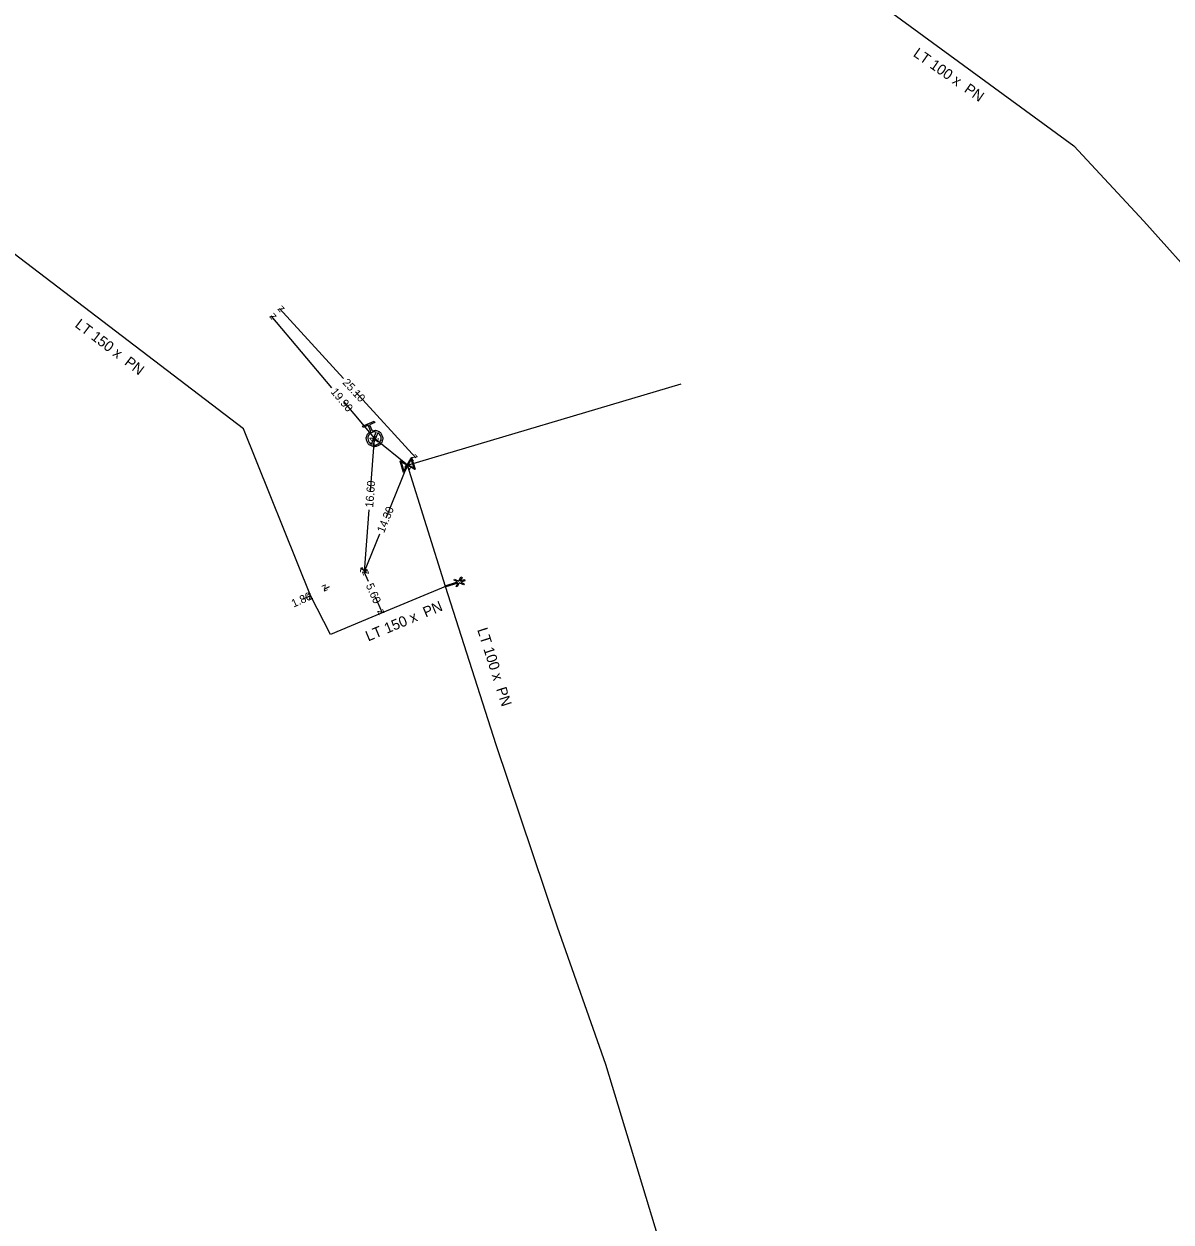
# Model space of a CAD drawing. Extents: x -643544 to -637295, y -1119190 to -1111715.
# Drawn here: x -642279.4 to -642137, y -1114373.2 to -1114224.3 of the extents above; entities that cross this region are included whole.
import ezdxf

# ---------------------------------------------------------------- set-up
doc = ezdxf.new("R2010")
doc.units = 0
for name, color, linetype in [('Default', 7, 'Continuous'), ('VP Hydrant', 7, 'Continuous'), ('VP Kótování', 7, 'Continuous'), ('VP Přípojka', 7, 'Continuous'), ('VP Změna profilu potrubí', 7, 'Continuous'), ('VP Řad', 7, 'Continuous'), ('VP Řad - popis', 7, 'Continuous'), ('VP Šoupě', 7, 'Continuous')]:
    doc.layers.add(name, color=color, linetype=linetype)

msp = doc.modelspace()

# ---------------------------------------------------------------- linework, layer by layer
at = {"layer": 'Default'}
for points in [[(-642236.19, -1114274.87), (-642235.85, -1114274.75), (-642235.51, -1114274.89), (-642235.13, -1114275.05), (-642234.97, -1114275.43), (-642234.81, -1114275.82), (-642234.96, -1114276.2), (-642235.12, -1114276.58), (-642235.5, -1114276.74), (-642235.88, -1114276.9), (-642236.27, -1114276.75), (-642236.65, -1114276.59), (-642236.81, -1114276.21), (-642236.97, -1114275.83), (-642236.82, -1114275.44), (-642236.68, -1114275.1), (-642236.36, -1114274.94)], [(-642235.67, -1114275.04), (-642235.94, -1114274.96), (-642236.21, -1114275.07), (-642236.52, -1114275.2), (-642236.65, -1114275.51), (-642236.77, -1114275.82), (-642236.64, -1114276.13), (-642236.53, -1114276.4), (-642236.28, -1114276.53)], [(-642236.11, -1114276.6), (-642235.84, -1114276.68), (-642235.58, -1114276.57), (-642235.27, -1114276.44), (-642235.14, -1114276.13), (-642235.01, -1114275.82), (-642235.14, -1114275.5), (-642235.26, -1114275.24), (-642235.5, -1114275.11)]]:
    msp.add_open_spline(points, degree=3, dxfattribs=at)
at = {"layer": 'VP Hydrant'}
for points in [[(-642236.36, -1114274.94), (-642236.68, -1114274.18), (-642237.31, -1114274.45), (-642237.38, -1114274.28), (-642235.94, -1114273.67), (-642235.87, -1114273.84), (-642236.51, -1114274.11), (-642236.19, -1114274.87)], [(-642236.28, -1114276.53), (-642235.67, -1114275.04)], [(-642235.5, -1114275.11), (-642236.11, -1114276.6)]]:
    msp.add_lwpolyline(points, dxfattribs=at)
at = {"layer": 'VP Kótování'}
for points in [[(-642239.76, -1114268.37), (-642247.7, -1114259.68)], [(-642241.2, -1114269.51), (-642248.71, -1114260.6)], [(-642238.26, -1114270.02), (-642230.77, -1114278.21)], [(-642239.76, -1114271.23), (-642235.89, -1114275.82)], [(-642236.41, -1114282.41), (-642235.89, -1114275.82)], [(-642234.45, -1114285.66), (-642231.78, -1114279.13)], [(-642236.59, -1114284.69), (-642237.19, -1114292.37)], [(-642235.29, -1114287.72), (-642237.19, -1114292.37)], [(-642236.65, -1114293.6), (-642237.19, -1114292.37)], [(-642244.8, -1114295.77), (-642243.83, -1114295.32)], [(-642241.51, -1114294.26), (-642242.19, -1114294.57)], [(-642235.81, -1114295.51), (-642234.93, -1114297.5)]]:
    msp.add_lwpolyline(points, dxfattribs=at)
at = {"layer": 'VP Přípojka'}
for points in [[(-642227.08, -1114294.2), (-642231.78, -1114279.13), (-642197.82, -1114269.04)], [(-642231.78, -1114279.13), (-642235.89, -1114275.82)]]:
    msp.add_lwpolyline(points, dxfattribs=at)
at = {"layer": 'VP Změna profilu potrubí'}
msp.add_lwpolyline([(-642225.24, -1114293.52), (-642224.72, -1114293.36), (-642224.67, -1114293.51), (-642225.18, -1114293.67), (-642224.77, -1114293.89), (-642224.84, -1114294.02), (-642225.36, -1114293.76), (-642225.62, -1114294.27), (-642225.76, -1114294.2), (-642225.55, -1114293.79), (-642227.05, -1114294.27), (-642227.1, -1114294.12), (-642225.59, -1114293.64), (-642226.01, -1114293.42), (-642225.94, -1114293.28), (-642225.42, -1114293.55), (-642225.16, -1114293.03), (-642225.02, -1114293.1), (-642225.24, -1114293.52)], dxfattribs=at)
at = {"layer": 'VP Řad'}
for points in [[(-642234.66, -1114179.84), (-642234.56, -1114180.86), (-642227.15, -1114190.46), (-642219.3, -1114196.23), (-642182.08, -1114215.24), (-642181.97, -1114215.32), (-642149.04, -1114239.46), (-642140.35, -1114248.84), (-642132.86, -1114257.18), (-642130, -1114261.23), (-642122.75, -1114270.01), (-642121.62, -1114271.32), (-642121.44, -1114271.53), (-642107.37, -1114300.7), (-642103.75, -1114309.89)], [(-642227.08, -1114294.2), (-642234.93, -1114297.5), (-642241.35, -1114300.17), (-642243.83, -1114295.32), (-642252.15, -1114274.63), (-642287.17, -1114247.94), (-642296.48, -1114246.87), (-642306.5, -1114246.07), (-642307.68, -1114245.97), (-642330.89, -1114243.64), (-642341.51, -1114243.15), (-642348.7, -1114246.35), (-642360.07, -1114245.24), (-642366.79, -1114244.59)], [(-642255.9, -1114476.38), (-642254.18, -1114474.73), (-642241.77, -1114462.89), (-642228.98, -1114450.38), (-642220.02, -1114442.32), (-642214.7, -1114436.81), (-642206.3, -1114428.65), (-642200.22, -1114423.51), (-642201.15, -1114421.03), (-642208.94, -1114400.3), (-642203.65, -1114395.42), (-642200.43, -1114383.76), (-642200.42, -1114383.66), (-642200.24, -1114382.33), (-642199.9, -1114381.74), (-642199.1, -1114380.24), (-642207.17, -1114353.6), (-642213.15, -1114336.52), (-642220.78, -1114313.88), (-642227.08, -1114294.2)]]:
    msp.add_lwpolyline(points, dxfattribs=at)
at = {"layer": 'VP Šoupě'}
for points in [[(-642231.28, -1114278.2), (-642230.85, -1114279.64), (-642230.91, -1114279.66), (-642231.02, -1114279.59), (-642231.76, -1114279.19), (-642232.22, -1114280.05), (-642232.29, -1114280.06), (-642232.71, -1114278.63), (-642232.65, -1114278.61), (-642231.8, -1114279.07), (-642231.4, -1114278.33), (-642231.34, -1114278.22), (-642231.28, -1114278.2)], [(-642232.24, -1114279.89), (-642231.84, -1114279.15), (-642232.58, -1114278.75), (-642232.24, -1114279.89)], [(-642231.32, -1114278.38), (-642231.72, -1114279.11), (-642230.98, -1114279.51), (-642231.32, -1114278.38)]]:
    msp.add_lwpolyline(points, dxfattribs=at)

# ---------------------------------------------------------------- texts
at = {"layer": 'VP Kótování'}
for s, rotation, p in [('z', 132.4117, (-642247, -1114259.71)), ('z', 130.1079, (-642248.01, -1114260.66)), ('25.10', 312.4117, (-642239.93, -1114268.93)), ('19.90', 310.1078, (-642241.39, -1114270.06)), ('z', 310.1079, (-642236.59, -1114275.76)), ('z', 85.5086, (-642235.43, -1114276.36)), ('z', 67.7752, (-642231.51, -1114279.78)), ('z', 312.4117, (-642231.48, -1114278.18)), ('16.60', 85.5086, (-642236.06, -1114284.43)), ('14.30', 67.7752, (-642234.71, -1114287.63)), ('z', 265.5087, (-642237.65, -1114291.83)), ('z', 247.7753, (-642237.46, -1114291.72)), ('z', 113.7589, (-642236.53, -1114292.63)), ('z', 204.5995, (-642241.94, -1114293.91)), ('5.60', 293.7588, (-642236.99, -1114294.07)), ('1.80', 24.5994, (-642245.94, -1114296.84)), ('z', 24.5994, (-642244.07, -1114295.98)), ('z', 293.7589, (-642235.59, -1114297.24))]:
    msp.add_text(s, height=1, rotation=rotation, dxfattribs=at).set_placement(p)
at = {"layer": 'VP Řad - popis'}
for s, rotation, p in [('LT 100 x  PN ', 325.0111, (-642169.08, -1114228.25)), ('LT 150 x  PN ', 322.6918, (-642273.2, -1114261.88)), ('LT 150 x  PN ', 22.6186, (-642236.68, -1114301.05)), ('LT 100 x  PN ', 287.7485, (-642223.15, -1114299.57))]:
    msp.add_text(s, height=1.3, rotation=rotation, dxfattribs=at).set_placement(p)

doc.saveas('drawing.dxf')
